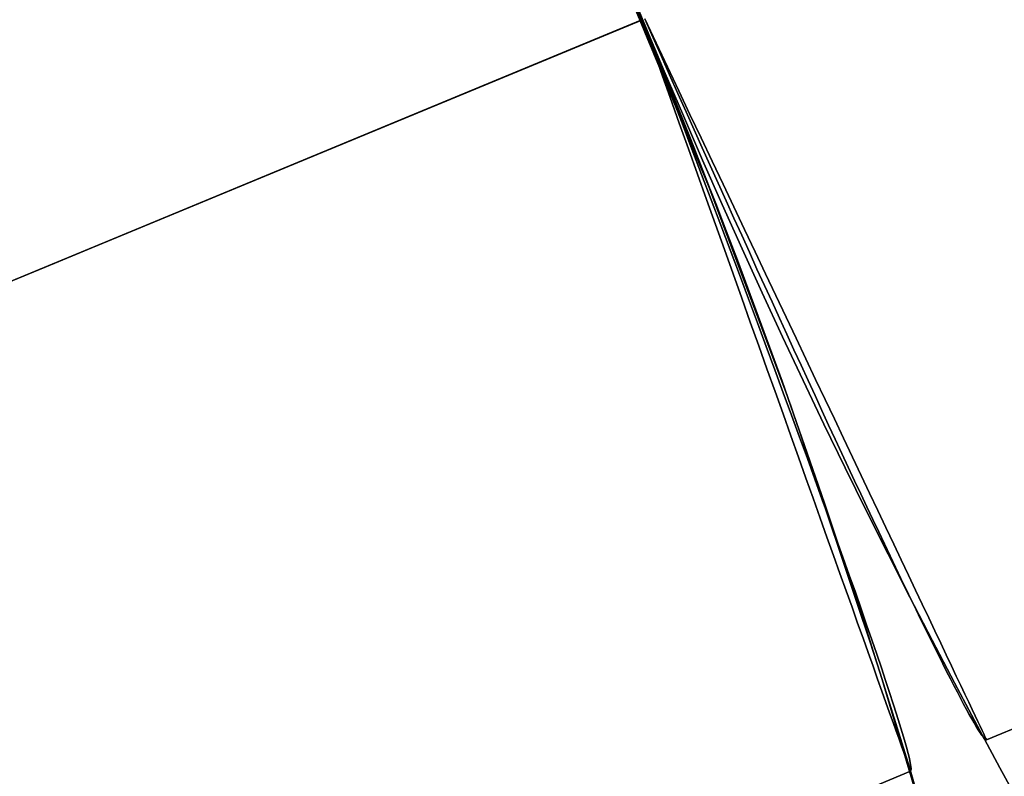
# Model space of a CAD drawing. Extents: x -3378 to 3007, y -425 to 173.
# Tile 337 of 396: x 2237.52 to 2239.37, y 19.91 to 21.33. Entities that reach past the tile are written whole.
import ezdxf

# ---------------------------------------------------------------- set-up
doc = ezdxf.new("R2010")
doc.units = 0
doc.layers.add('PREDEFINITO', color=7, linetype='CONTINUOUS')

msp = doc.modelspace()

# ---------------------------------------------------------------- linework, layer by layer
at = {"layer": 'PREDEFINITO'}
for p, q in [((2239.337321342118, 19.9769655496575, 2125.000000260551), (2253.241886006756, 25.73642499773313, 2125.000000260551)), ((2239.337321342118, 19.97696554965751, 3019.16614095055), (2253.241886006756, 25.73642499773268, 3019.16614095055)), ((2253.241886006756, 25.73642499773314, 2348.541535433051), (2239.337321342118, 19.97696554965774, 2348.541535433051)), ((2253.241886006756, 25.73642499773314, 2572.08307060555), (2239.337321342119, 19.976965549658, 2572.083070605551)), ((2253.241886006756, 25.73642499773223, 2795.62460577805), (2239.337321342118, 19.97696554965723, 2795.62460577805)), ((2238.542887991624, 21.67467481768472, 1845.908619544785), (2238.827782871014, 20.9868777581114, 1845.908619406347)), ((2238.827782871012, 20.98687775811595, 1829.925948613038), (2238.542887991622, 21.67467481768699, 1829.925948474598)), ((2238.542887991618, 21.67467481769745, 2269.991689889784), (2238.827782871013, 20.98687775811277, 2269.991689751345)), ((2238.827782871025, 20.98687775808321, 2254.009018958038), (2238.542887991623, 21.67467481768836, 2254.009018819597)), ((2238.542887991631, 21.67467481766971, 1421.825549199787), (2238.827782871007, 20.98687775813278, 1421.825549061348)), ((2238.82778287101, 20.98687775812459, 1405.842878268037), (2238.54288799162, 21.67467481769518, 1405.8428781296)), ((2238.588457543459, 21.57089152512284, 2295.000000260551), (2238.786618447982, 21.09248893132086, 2295.000000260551)), ((2238.588457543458, 21.57089152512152, 1820.000593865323), (2238.786618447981, 21.09248893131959, 1820.000593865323)), ((2238.58845754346, 21.57089152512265, 2057.502096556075), (2238.786618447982, 21.09248893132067, 2057.502096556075)), ((2238.594716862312, 21.55654734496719, 1345.001940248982), (2238.689601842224, 21.33254510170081, 1344.999999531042)), ((2238.689602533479, 21.33254538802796, 2062.958465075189), (2238.667401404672, 21.37936497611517, 2062.957634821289)), ((2238.689602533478, 21.33254538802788, 1612.875394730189), (2238.667401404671, 21.37936497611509, 1612.876224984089)), ((2238.689602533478, 21.33254538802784, 2286.500000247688), (2238.668335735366, 21.38040904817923, 2286.499079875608)), ((2206.35381961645, 7.938623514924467, 2286.500000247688), (2238.689603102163, 21.33254401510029, 2286.500000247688)), ((2206.353819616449, 7.938623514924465, 2283.500000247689), (2238.689603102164, 21.33254401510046, 2283.500000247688)), ((2238.689603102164, 21.33254401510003, 2062.958465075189), (2206.35381961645, 7.938623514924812, 2062.958465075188)), ((2238.689603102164, 21.33254401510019, 2059.958465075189), (2206.35381961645, 7.938623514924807, 2059.958465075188)), ((2238.689603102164, 21.33254401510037, 1612.87539473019), (2206.353819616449, 7.938623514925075, 1612.875394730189)), ((2238.689603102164, 21.3325440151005, 1615.87539473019), (2206.353819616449, 7.938623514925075, 1615.875394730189)), ((2238.685334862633, 21.33077766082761, 1829.917284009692), (2223.441322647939, 15.01650085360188, 1829.917284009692)), ((2238.685334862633, 21.33077766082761, 1845.917284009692), (2223.441322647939, 15.01650085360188, 1845.917284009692)), ((2238.685334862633, 21.33077766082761, 2254.000354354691), (2223.441322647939, 15.01650085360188, 2254.000354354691)), ((2238.685334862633, 21.33077766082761, 2270.000354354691), (2223.441322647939, 15.01650085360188, 2270.000354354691)), ((2238.685334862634, 21.33077766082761, 1405.834213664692), (2223.44132264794, 15.01650085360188, 1405.834213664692)), ((2238.685334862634, 21.33077766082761, 1421.834213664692), (2223.44132264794, 15.01650085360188, 1421.834213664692)), ((2238.685334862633, 21.33077766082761, 1845.917284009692), (2238.689602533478, 21.33254538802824, 1845.917284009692)), ((2238.685334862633, 21.33077766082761, 1829.917284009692), (2238.689602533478, 21.33254538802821, 1829.917284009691)), ((2238.685334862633, 21.33077766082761, 2254.000354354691), (2238.689602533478, 21.33254538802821, 2254.000354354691)), ((2238.685334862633, 21.33077766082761, 2270.000354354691), (2238.689602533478, 21.33254538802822, 2270.000354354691)), ((2238.685334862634, 21.33077766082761, 1405.834213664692), (2238.689602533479, 21.33254538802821, 1405.834213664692)), ((2238.685334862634, 21.33077766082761, 1421.834213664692), (2238.689602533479, 21.33254538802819, 1421.834213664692)), ((2238.689601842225, 21.33254510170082, 1344.999999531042), (2238.780901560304, 21.10705779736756, 1345.001940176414)), ((2238.689602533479, 21.33254538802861, 2283.500000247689), (2238.689603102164, 21.33254401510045, 2283.500000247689)), ((2238.689603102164, 21.33254401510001, 2286.500000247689), (2238.689602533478, 21.33254538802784, 2286.500000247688)), ((2238.689603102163, 21.33254401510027, 2062.958465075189), (2238.689602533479, 21.33254538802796, 2062.958465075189)), ((2238.689602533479, 21.33254538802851, 2059.95846507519), (2238.689603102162, 21.33254401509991, 2059.958465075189)), ((2238.689603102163, 21.33254401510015, 1612.87539473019), (2238.689602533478, 21.33254538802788, 1612.875394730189)), ((2238.689602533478, 21.33254538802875, 1615.875394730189), (2238.689603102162, 21.33254401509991, 1615.87539473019)), ((2238.689602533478, 21.33254538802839, 2295.000000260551), (2238.689602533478, 21.33254538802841, 2286.500000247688)), ((2238.689602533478, 21.33254538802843, 2283.50000024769), (2238.689602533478, 21.33254538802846, 2270.000354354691)), ((2238.689602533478, 21.33254538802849, 2254.000354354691), (2238.68960253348, 21.33254538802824, 2062.958465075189)), ((2238.689602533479, 21.33254538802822, 2059.958465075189), (2238.689602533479, 21.33254538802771, 1845.917284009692)), ((2238.689602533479, 21.33254538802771, 1829.917284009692), (2238.689602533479, 21.3325453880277, 1820.000593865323)), ((2238.689602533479, 21.3325453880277, 1820.000593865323), (2238.689602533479, 21.33254538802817, 1615.87539473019)), ((2238.689602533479, 21.33254538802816, 1612.875394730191), (2238.689602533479, 21.33254538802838, 1421.834213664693)), ((2238.689602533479, 21.33254538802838, 1405.834213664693), (2238.689602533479, 21.33254538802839, 1345.000000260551)), ((2238.689603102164, 21.33254401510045, 2283.500000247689), (2238.707010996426, 21.28373896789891, 2283.500830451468)), ((2238.707010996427, 21.28373896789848, 2286.499170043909), (2238.689603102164, 21.33254401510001, 2286.500000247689)), ((2238.708410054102, 21.2836614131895, 2062.957544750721), (2238.689603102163, 21.33254401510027, 2062.958465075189)), ((2238.689603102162, 21.33254401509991, 2059.958465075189), (2238.708410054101, 21.28366141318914, 2059.959385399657)), ((2238.708409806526, 21.28366131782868, 1612.876315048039), (2238.689603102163, 21.33254401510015, 1612.87539473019)), ((2238.689603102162, 21.33254401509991, 1615.87539473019), (2238.708409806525, 21.28366131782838, 1615.874474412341)), ((2238.707010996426, 21.28373896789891, 2283.500830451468), (2238.72439886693, 21.23499005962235, 2283.503450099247)), ((2238.72439886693, 21.23499005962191, 2286.49655039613), (2238.707010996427, 21.28373896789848, 2286.499170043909)), ((2238.727150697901, 21.23482183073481, 1612.879061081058), (2238.708409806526, 21.28366131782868, 1612.876315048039)), ((2238.708409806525, 21.28366131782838, 1615.874474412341), (2238.7271506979, 21.23482183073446, 1615.871728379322)), ((2238.727151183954, 21.23482201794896, 2062.954798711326), (2238.708410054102, 21.2836614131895, 2062.957544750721)), ((2238.708410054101, 21.28366141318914, 2059.959385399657), (2238.727151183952, 21.2348220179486, 2059.962131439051)), ((2238.72439886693, 21.23499005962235, 2283.503450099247), (2238.741745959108, 21.18635547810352, 2283.507856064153)), ((2238.741745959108, 21.18635547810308, 2286.492144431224), (2238.72439886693, 21.23499005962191, 2286.49655039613)), ((2238.745802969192, 21.1860849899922, 1612.883629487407), (2238.727150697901, 21.23482183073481, 1612.879061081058)), ((2238.7271506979, 21.23482183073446, 1615.871728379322), (2238.745802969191, 21.18608498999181, 1615.867159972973)), ((2238.745803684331, 21.18608526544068, 2062.950230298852), (2238.727151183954, 21.23482201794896, 2062.954798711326)), ((2238.727151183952, 21.2348220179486, 2059.962131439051), (2238.745803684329, 21.18608526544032, 2059.966699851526)), ((2238.741745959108, 21.18635547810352, 2283.507856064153), (2238.759031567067, 21.13789327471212, 2283.514043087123)), ((2238.759031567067, 21.13789327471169, 2286.485957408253), (2238.741745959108, 21.18635547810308, 2286.492144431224)), ((2238.764343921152, 21.13751010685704, 1612.890014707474), (2238.745802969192, 21.1860849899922, 1612.883629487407)), ((2238.745802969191, 21.18608498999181, 1615.867159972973), (2238.76434392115, 21.13751010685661, 1615.860774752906)), ((2238.764344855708, 21.13751046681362, 2062.943845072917), (2238.745803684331, 21.18608526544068, 2062.950230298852)), ((2238.745803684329, 21.18608526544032, 2059.966699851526), (2238.764344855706, 21.13751046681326, 2059.973085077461)), ((2238.759031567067, 21.13789327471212, 2283.514043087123), (2238.776235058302, 21.0896612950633, 2283.522003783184)), ((2238.776235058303, 21.08966129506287, 2286.477996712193), (2238.759031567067, 21.13789327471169, 2286.485957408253)), ((2238.782750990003, 21.08915629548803, 1612.89820897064), (2238.764343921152, 21.13751010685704, 1612.890014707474)), ((2238.76434392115, 21.13751010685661, 1615.860774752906), (2238.782750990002, 21.08915629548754, 1615.85258048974)), ((2238.78275213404, 21.08915673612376, 2062.935650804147), (2238.764344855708, 21.13751046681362, 2062.943845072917)), ((2238.764344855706, 21.13751046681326, 2059.973085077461), (2238.782752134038, 21.0891567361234, 2059.981279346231)), ((2238.780901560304, 21.10705779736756, 1345.001940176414), (2238.868475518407, 20.88017779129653, 1345.007855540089)), ((2238.776235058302, 21.0896612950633, 2283.522003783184), (2238.793335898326, 21.04171710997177, 2283.531728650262)), ((2238.793335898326, 21.04171710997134, 2286.468271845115), (2238.776235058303, 21.08966129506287, 2286.477996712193)), ((2238.801001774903, 21.0410824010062, 1612.908202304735), (2238.782750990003, 21.08915629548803, 1612.89820897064)), ((2238.782750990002, 21.08915629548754, 1615.85258048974), (2238.801001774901, 21.04108240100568, 1615.842587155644)), ((2238.80100311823, 21.04108291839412, 2062.925657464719), (2238.78275213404, 21.08915673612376, 2062.935650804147)), ((2238.782752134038, 21.0891567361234, 2059.981279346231), (2238.801003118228, 21.04108291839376, 2059.991272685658)), ((2238.786618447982, 21.09248893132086, 2295.000000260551), (2238.968148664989, 20.60753164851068, 2295.000000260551)), ((2238.786618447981, 21.09248893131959, 1820.000593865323), (2238.968148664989, 20.60753164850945, 1820.000593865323)), ((2238.786618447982, 21.09248893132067, 2057.502096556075), (2238.968148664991, 20.60753164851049, 2057.502096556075)), ((2238.793335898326, 21.04171710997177, 2283.531728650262), (2238.810313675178, 20.99411794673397, 2283.543206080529)), ((2238.810313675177, 20.99411794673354, 2286.456794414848), (2238.793335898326, 21.04171710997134, 2286.468271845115)), ((2238.8190740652, 20.99334692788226, 1612.919982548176), (2238.801001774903, 21.0410824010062, 1612.908202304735)), ((2238.801001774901, 21.04108240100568, 1615.842587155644), (2238.819074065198, 20.99334692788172, 1615.830806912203)), ((2238.819075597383, 20.99334751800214, 2062.913877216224), (2238.80100311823, 21.04108291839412, 2062.925657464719)), ((2238.801003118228, 21.04108291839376, 2059.991272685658), (2238.819075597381, 20.99334751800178, 2060.003052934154)), ((2238.810313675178, 20.99411794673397, 2283.543206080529), (2238.827148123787, 20.94692062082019, 2283.556422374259)), ((2238.827148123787, 20.94692062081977, 2286.443578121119), (2238.810313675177, 20.99411794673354, 2286.456794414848)), ((2238.836945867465, 20.9460079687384, 1612.933535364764), (2238.8190740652, 20.99334692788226, 1612.919982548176)), ((2238.819074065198, 20.99334692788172, 1615.830806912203), (2238.836945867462, 20.94600796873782, 1615.817254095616)), ((2238.83694757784, 20.94600862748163, 2062.900324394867), (2238.819075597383, 20.99334751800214, 2062.913877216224)), ((2238.819075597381, 20.99334751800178, 2060.003052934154), (2238.836947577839, 20.94600862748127, 2060.016605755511)), ((2238.827782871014, 20.9868777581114, 1845.908619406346), (2238.894475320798, 20.81053620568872, 1845.897614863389)), ((2238.894475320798, 20.81053620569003, 1829.936953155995), (2238.827782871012, 20.98687775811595, 1829.925948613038)), ((2238.827782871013, 20.98687775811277, 2269.991689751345), (2238.894475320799, 20.81053620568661, 2269.980685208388)), ((2238.894475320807, 20.81053620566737, 2254.020023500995), (2238.827782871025, 20.98687775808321, 2254.009018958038)), ((2238.827782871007, 20.98687775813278, 1421.825549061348), (2238.894475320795, 20.8105362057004, 1421.81454451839)), ((2238.894475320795, 20.81053620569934, 1405.853882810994), (2238.82778287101, 20.98687775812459, 1405.842878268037)), ((2238.827148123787, 20.94692062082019, 2283.556422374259), (2238.843819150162, 20.90018146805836, 2283.571361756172)), ((2238.843819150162, 20.90018146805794, 2286.428638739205), (2238.827148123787, 20.94692062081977, 2286.443578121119)), ((2238.854595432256, 20.8991231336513, 1612.948844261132), (2238.836945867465, 20.9460079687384, 1612.933535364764)), ((2238.836945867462, 20.94600796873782, 1615.817254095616), (2238.854595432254, 20.8991231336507, 1615.801945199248)), ((2238.854597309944, 20.89912385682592, 2062.88501549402), (2238.83694757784, 20.94600862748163, 2062.900324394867)), ((2238.836947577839, 20.94600862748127, 2060.016605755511), (2238.854597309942, 20.89912385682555, 2060.031914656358)), ((2238.843819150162, 20.90018146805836, 2283.571361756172), (2238.86030685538, 20.85395627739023, 2283.588006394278)), ((2238.86030685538, 20.85395627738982, 2286.411994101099), (2238.843819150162, 20.90018146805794, 2286.428638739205)), ((2238.872001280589, 20.85274948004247, 1612.965890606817), (2238.854595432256, 20.8991231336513, 1612.948844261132)), ((2238.854595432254, 20.8991231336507, 1615.801945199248), (2238.872001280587, 20.85274948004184, 1615.784898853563)), ((2238.872003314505, 20.85275026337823, 2062.86796914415), (2238.854597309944, 20.89912385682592, 2062.88501549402)), ((2238.854597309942, 20.89912385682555, 2060.031914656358), (2238.872003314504, 20.85275026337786, 2060.048961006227)), ((2238.868475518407, 20.88017779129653, 1345.007855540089), (2238.952300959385, 20.65202746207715, 1345.017720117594)), ((2238.86030685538, 20.85395627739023, 2283.588006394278), (2238.87659155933, 20.80830022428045, 2283.606336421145)), ((2238.87659155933, 20.80830022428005, 2286.393664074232), (2238.86030685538, 20.85395627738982, 2286.411994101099)), ((2238.889142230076, 20.80694344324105, 1612.984653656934), (2238.872001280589, 20.85274948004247, 1612.965890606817)), ((2238.872001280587, 20.85274948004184, 1615.784898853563), (2238.889142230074, 20.80694344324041, 1615.766135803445)), ((2238.889144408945, 20.80694428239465, 2062.849206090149), (2238.872003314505, 20.85275026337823, 2062.86796914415)), ((2238.872003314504, 20.85275026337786, 2060.048961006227), (2238.889144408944, 20.80694428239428, 2060.067724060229)), ((2238.894475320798, 20.81053620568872, 1845.897614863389), (2238.958772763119, 20.63384407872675, 1845.882195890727)), ((2238.958772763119, 20.63384407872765, 1829.952372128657), (2238.894475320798, 20.81053620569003, 1829.936953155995)), ((2238.894475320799, 20.81053620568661, 2269.980685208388), (2238.958772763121, 20.63384407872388, 2269.965266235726)), ((2238.958772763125, 20.63384407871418, 2254.035442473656), (2238.894475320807, 20.81053620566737, 2254.020023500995)), ((2238.894475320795, 20.8105362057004, 1421.81454451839), (2238.958772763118, 20.63384407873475, 1421.799125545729)), ((2238.958772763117, 20.63384407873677, 1405.869301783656), (2238.894475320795, 20.81053620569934, 1405.853882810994)), ((2238.87659155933, 20.80830022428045, 2283.606336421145), (2238.892653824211, 20.76326780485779, 2283.626329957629)), ((2238.892653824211, 20.76326780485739, 2286.373670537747), (2238.87659155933, 20.80830022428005, 2286.393664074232)), ((2238.9059974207, 20.76176076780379, 1613.005110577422), (2238.889142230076, 20.80694344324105, 1612.984653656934)), ((2238.889142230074, 20.80694344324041, 1615.766135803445), (2238.905997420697, 20.76176076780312, 1615.745678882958)), ((2238.905999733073, 20.7617616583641, 2062.828749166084), (2238.889144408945, 20.80694428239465, 2062.849206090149)), ((2238.889144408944, 20.80694428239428, 2060.067724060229), (2238.905999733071, 20.76176165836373, 2060.088180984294)), ((2238.892653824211, 20.76326780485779, 2283.626329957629), (2238.908474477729, 20.71891277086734, 2283.647963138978)), ((2238.908474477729, 20.71891277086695, 2286.352037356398), (2238.892653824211, 20.76326780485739, 2286.373670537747)), ((2238.922546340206, 20.71725643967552, 1613.027236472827), (2238.9059974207, 20.76176076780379, 1613.005110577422)), ((2238.905997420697, 20.76176076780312, 1615.745678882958), (2238.922546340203, 20.71725643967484, 1615.723552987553)), ((2238.922548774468, 20.71725737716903, 2062.806623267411), (2238.905999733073, 20.7617616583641, 2062.828749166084)), ((2238.905999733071, 20.76176165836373, 2060.088180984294), (2238.922548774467, 20.71725737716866, 2060.110306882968)), ((2238.908474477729, 20.71891277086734, 2283.647963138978), (2238.924034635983, 20.67528806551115, 2283.671210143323)), ((2238.924034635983, 20.67528806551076, 2286.328790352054), (2238.908474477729, 20.71891277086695, 2286.352037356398)), ((2238.938768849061, 20.67348461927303, 1613.051004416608), (2238.922546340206, 20.71725643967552, 1613.027236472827)), ((2238.922546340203, 20.71725643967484, 1615.723552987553), (2238.938768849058, 20.67348461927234, 1615.699785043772)), ((2238.938771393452, 20.67348559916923, 2062.782855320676), (2238.922548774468, 20.71725737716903, 2062.806623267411)), ((2238.922548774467, 20.71725737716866, 2060.110306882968), (2238.93877139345, 20.67348559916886, 2060.134074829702)), ((2238.924034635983, 20.67528806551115, 2283.671210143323), (2238.939315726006, 20.63244576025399, 2283.696043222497)), ((2238.939315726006, 20.63244576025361, 2286.30395727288), (2238.924034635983, 20.67528806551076, 2286.328790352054)), ((2238.954645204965, 20.63049857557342, 1613.076385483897), (2238.938768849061, 20.67348461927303, 1613.051004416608)), ((2238.938768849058, 20.67348461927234, 1615.699785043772), (2238.954645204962, 20.63049857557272, 1615.674403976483)), ((2238.954647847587, 20.63049959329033, 2062.75747425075), (2238.938771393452, 20.67348559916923, 2062.782855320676)), ((2238.93877139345, 20.67348559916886, 2060.134074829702), (2238.954647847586, 20.63049959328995, 2060.159455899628)), ((2238.952300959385, 20.65202746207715, 1345.017720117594), (2239.032355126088, 20.42272918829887, 1345.031508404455)), ((2238.939315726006, 20.63244576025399, 2283.696043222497), (2238.954299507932, 20.59043699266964, 2283.722432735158)), ((2238.954299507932, 20.59043699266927, 2286.277567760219), (2238.939315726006, 20.63244576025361, 2286.30395727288)), ((2238.970156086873, 20.58835062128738, 1613.103348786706), (2238.954645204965, 20.63049857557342, 1613.076385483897)), ((2238.954645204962, 20.63049857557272, 1615.674403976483), (2238.97015608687, 20.58835062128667, 1615.647440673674)), ((2238.970158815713, 20.58835167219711, 2062.730510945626), (2238.954647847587, 20.63049959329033, 2062.75747425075)), ((2238.954647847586, 20.63049959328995, 2060.159455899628), (2238.970158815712, 20.58835167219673, 2060.186419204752)), ((2238.958772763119, 20.63384407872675, 1845.882195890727), (2239.020676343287, 20.45687118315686, 1845.86238351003)), ((2239.020676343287, 20.45687118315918, 1829.972184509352), (2238.958772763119, 20.63384407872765, 1829.952372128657)), ((2238.958772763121, 20.63384407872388, 2269.965266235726), (2239.020676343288, 20.45687118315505, 2269.94545385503)), ((2239.020676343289, 20.45687118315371, 2254.055254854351), (2238.958772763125, 20.63384407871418, 2254.035442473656)), ((2238.958772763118, 20.63384407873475, 1421.799125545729), (2239.020676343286, 20.45687118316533, 1421.779313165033)), ((2239.020676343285, 20.45687118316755, 1405.889114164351), (2238.958772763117, 20.63384407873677, 1405.869301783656)), ((2238.968148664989, 20.60753164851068, 2295.000000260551), (2239.132831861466, 20.11659760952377, 2295.000000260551)), ((2238.968148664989, 20.60753164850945, 1820.000593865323), (2239.132831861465, 20.11659760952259, 1820.000593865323)), ((2238.968148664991, 20.60753164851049, 2057.502096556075), (2239.132831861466, 20.11659760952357, 2057.502096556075)), ((2238.954299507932, 20.59043699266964, 2283.722432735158), (2238.968968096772, 20.5493119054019, 2283.750347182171)), ((2238.968968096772, 20.54931190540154, 2286.249653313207), (2238.954299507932, 20.59043699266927, 2286.277567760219)), ((2238.985282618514, 20.54709204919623, 1613.131861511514), (2238.970156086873, 20.58835062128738, 1613.103348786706)), ((2238.97015608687, 20.58835062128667, 1615.647440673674), (2238.985282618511, 20.54709204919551, 1615.618927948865)), ((2238.985285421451, 20.54709312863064, 2062.701998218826), (2238.970158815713, 20.58835167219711, 2062.730510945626)), ((2238.970158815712, 20.58835167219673, 2060.186419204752), (2238.985285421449, 20.54709312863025, 2060.214931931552)), ((2238.968968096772, 20.5493119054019, 2283.750347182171), (2238.983303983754, 20.50911958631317, 2283.779753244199)), ((2238.983303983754, 20.50911958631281, 2286.220247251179), (2238.968968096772, 20.54931190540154, 2286.249653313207)), ((2239.000006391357, 20.50677306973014, 1613.1618889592), (2238.985282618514, 20.54709204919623, 1613.131861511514)), ((2238.985282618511, 20.54709204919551, 1615.618927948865), (2239.000006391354, 20.50677306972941, 1615.58890050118)), ((2239.00000925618, 20.50677417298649, 2062.671970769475), (2238.985285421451, 20.54709312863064, 2062.701998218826)), ((2238.985285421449, 20.54709312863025, 2060.214931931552), (2239.000009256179, 20.5067741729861, 2060.244959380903)), ((2238.983303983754, 20.50911958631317, 2283.779753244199), (2238.99729005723, 20.46990800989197, 2283.810615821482)), ((2238.99729005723, 20.46990800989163, 2286.189384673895), (2238.983303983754, 20.50911958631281, 2286.220247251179)), ((2239.014309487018, 20.46744274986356, 1613.193394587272), (2239.000006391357, 20.50677306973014, 1613.1618889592)), ((2239.000006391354, 20.50677306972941, 1615.58890050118), (2239.014309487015, 20.46744274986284, 1615.557394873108)), ((2239.014312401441, 20.46744387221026, 2062.640465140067), (2239.00000925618, 20.50677417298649, 2062.671970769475)), ((2239.000009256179, 20.5067741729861, 2060.244959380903), (2239.01431240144, 20.46744387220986, 2060.276465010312)), ((2238.99729005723, 20.46990800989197, 2283.810615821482), (2239.010909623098, 20.43172397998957, 2283.842898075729)), ((2239.010909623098, 20.43172397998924, 2286.157102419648), (2238.99729005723, 20.46990800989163, 2286.189384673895)), ((2239.028174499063, 20.42914895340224, 1613.226340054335), (2239.014309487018, 20.46744274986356, 1613.193394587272)), ((2239.014309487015, 20.46744274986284, 1615.557394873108), (2239.028174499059, 20.42914895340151, 1615.524449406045)), ((2239.02817745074, 20.42915009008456, 2062.607519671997), (2239.014312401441, 20.46744387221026, 2062.640465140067)), ((2239.01431240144, 20.46744387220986, 2060.276465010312), (2239.028177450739, 20.42915009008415, 2060.309410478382)), ((2239.020676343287, 20.45687118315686, 1845.86238351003), (2239.080187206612, 20.27968732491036, 1845.83819874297)), ((2239.080187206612, 20.27968732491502, 1829.996369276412), (2239.020676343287, 20.45687118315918, 1829.972184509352)), ((2239.020676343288, 20.45687118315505, 2269.94545385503), (2239.080187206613, 20.27968732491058, 2269.92126908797)), ((2239.080187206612, 20.27968732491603, 2254.07943962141), (2239.020676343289, 20.45687118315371, 2254.055254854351)), ((2239.020676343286, 20.45687118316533, 1421.779313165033), (2239.080187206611, 20.27968732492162, 1421.755128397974)), ((2239.08018720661, 20.27968732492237, 1405.913298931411), (2239.020676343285, 20.45687118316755, 1405.889114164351)), ((2239.010909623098, 20.43172397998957, 2283.842898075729), (2239.024146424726, 20.39461307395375, 2283.87656147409)), ((2239.024146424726, 20.39461307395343, 2286.123439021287), (2239.010909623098, 20.43172397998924, 2286.157102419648)), ((2239.041584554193, 20.39193828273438, 1613.260685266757), (2239.028174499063, 20.42914895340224, 1613.226340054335)), ((2239.028174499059, 20.42914895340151, 1615.524449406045), (2239.04158455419, 20.39193828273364, 1615.490104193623)), ((2239.041587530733, 20.39193942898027, 2062.573174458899), (2239.02817745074, 20.42915009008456, 2062.607519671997)), ((2239.028177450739, 20.42915009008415, 2060.309410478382), (2239.041587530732, 20.39193942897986, 2060.343755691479)), ((2239.032355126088, 20.42272918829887, 1345.031508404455), (2239.108615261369, 20.19240534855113, 1345.049194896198)), ((2239.024146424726, 20.39461307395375, 2283.87656147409), (2239.036984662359, 20.35861958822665, 2283.911565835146)), ((2239.036984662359, 20.35861958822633, 2286.088434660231), (2239.024146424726, 20.39461307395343, 2286.123439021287)), ((2239.054523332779, 20.35585602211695, 1613.296388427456), (2239.041584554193, 20.39193828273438, 1613.260685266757)), ((2239.04158455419, 20.39193828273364, 1615.490104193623), (2239.054523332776, 20.35585602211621, 1615.454401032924)), ((2239.054526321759, 20.35585717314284, 2062.537471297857), (2239.041587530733, 20.39193942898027, 2062.573174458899)), ((2239.041587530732, 20.39193942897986, 2060.343755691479), (2239.054526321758, 20.35585717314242, 2060.379458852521)), ((2239.036984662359, 20.35861958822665, 2283.911565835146), (2239.049409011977, 20.32378648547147, 2283.947869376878)), ((2239.049409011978, 20.32378648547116, 2286.052131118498), (2239.036984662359, 20.35861958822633, 2286.088434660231)), ((2239.06697508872, 20.32094608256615, 1613.333406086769), (2239.054523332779, 20.35585602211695, 1613.296388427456)), ((2239.054523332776, 20.35585602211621, 1615.454401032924), (2239.066975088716, 20.32094608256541, 1615.41738337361)), ((2239.066978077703, 20.32094723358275, 2062.500453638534), (2239.054526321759, 20.35585717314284, 2062.537471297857)), ((2239.054526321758, 20.35585717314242, 2060.379458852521), (2239.066978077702, 20.32094723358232, 2060.416476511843)), ((2239.049409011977, 20.32378648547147, 2283.947869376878), (2239.061404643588, 20.29015534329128, 2283.985428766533)), ((2239.061404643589, 20.29015534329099, 2286.014571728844), (2239.049409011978, 20.32378648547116, 2286.052131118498)), ((2239.078924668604, 20.28725094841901, 1613.371693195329), (2239.06697508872, 20.32094608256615, 1613.333406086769)), ((2239.066975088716, 20.32094608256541, 1615.41738337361), (2239.078924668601, 20.28725094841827, 1615.379096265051)), ((2239.078927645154, 20.28725209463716, 2062.462166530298), (2239.066978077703, 20.32094723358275, 2062.500453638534)), ((2239.066978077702, 20.32094723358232, 2060.416476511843), (2239.078927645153, 20.28725209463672, 2060.45476362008)), ((2239.061404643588, 20.29015534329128, 2283.985428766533), (2239.072957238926, 20.257766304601, 2284.024199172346)), ((2239.072957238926, 20.25776630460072, 2285.97580132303), (2239.061404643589, 20.29015534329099, 2286.014571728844)), ((2239.090357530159, 20.25481162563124, 1613.411203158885), (2239.078924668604, 20.28725094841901, 1613.371693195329)), ((2239.078924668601, 20.28725094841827, 1615.379096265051), (2239.090357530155, 20.25481162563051, 1615.339586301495)), ((2239.090360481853, 20.25481276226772, 2062.422656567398), (2239.078927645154, 20.28725209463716, 2062.462166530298)), ((2239.078927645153, 20.28725209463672, 2060.45476362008), (2239.090360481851, 20.25481276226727, 2060.49427358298)), ((2239.080187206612, 20.27968732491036, 1845.83819874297), (2239.137306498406, 20.10236230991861, 1845.809662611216)), ((2239.137306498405, 20.10236230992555, 1830.024905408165), (2239.080187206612, 20.27968732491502, 1829.996369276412)), ((2239.080187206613, 20.27968732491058, 2269.92126908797), (2239.137306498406, 20.10236230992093, 2269.892732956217)), ((2239.137306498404, 20.10236230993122, 2254.107975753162), (2239.080187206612, 20.27968732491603, 2254.07943962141)), ((2239.080187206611, 20.27968732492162, 1421.755128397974), (2239.137306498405, 20.10236230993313, 1421.72659226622)), ((2239.137306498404, 20.10236230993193, 1405.941835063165), (2239.08018720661, 20.27968732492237, 1405.913298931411)), ((2239.072957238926, 20.257766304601, 2284.024199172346), (2239.084053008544, 20.22665802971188, 2284.06413431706)), ((2239.084053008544, 20.22665802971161, 2285.935866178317), (2239.072957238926, 20.25776630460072, 2285.97580132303)), ((2239.101259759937, 20.22366759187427, 1613.451887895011), (2239.090357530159, 20.25481162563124, 1613.411203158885)), ((2239.090357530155, 20.25481162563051, 1615.339586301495), (2239.101259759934, 20.22366759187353, 1615.298901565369)), ((2239.101262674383, 20.22366871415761, 2062.38197183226), (2239.090360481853, 20.25481276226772, 2062.422656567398)), ((2239.090360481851, 20.25481276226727, 2060.49427358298), (2239.101262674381, 20.22366871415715, 2060.534958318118)), ((2239.084053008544, 20.22665802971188, 2284.06413431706), (2239.094678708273, 20.19686765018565, 2284.105186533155)), ((2239.094678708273, 20.19686765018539, 2285.894813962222), (2239.084053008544, 20.22665802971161, 2285.935866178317)), ((2239.111618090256, 20.19385674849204, 1613.493697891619), (2239.101259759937, 20.22366759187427, 1613.451887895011)), ((2239.101259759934, 20.22366759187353, 1615.298901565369), (2239.111618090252, 20.19385674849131, 1615.257091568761)), ((2239.111620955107, 20.19385785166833, 2062.340161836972), (2239.101262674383, 20.22366871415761, 2062.38197183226)), ((2239.101262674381, 20.22366871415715, 2060.534958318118), (2239.111620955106, 20.19385785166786, 2060.576768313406)), ((2239.094678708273, 20.19686765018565, 2284.105186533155), (2239.10482165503, 20.16843072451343, 2284.147306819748)), ((2239.10482165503, 20.16843072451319, 2285.852693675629), (2239.094678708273, 20.19686765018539, 2285.894813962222)), ((2239.108615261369, 20.19240534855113, 1345.049194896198), (2239.181058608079, 19.96117832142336, 1345.070754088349)), ((2239.121419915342, 20.1654153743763, 1613.53658226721), (2239.111618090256, 20.19385674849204, 1613.493697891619)), ((2239.111618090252, 20.19385674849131, 1615.257091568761), (2239.121419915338, 20.16541537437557, 1615.21420719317)), ((2239.121422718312, 20.16541645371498, 2062.297277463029), (2239.111620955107, 20.19385785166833, 2062.340161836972)), ((2239.111620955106, 20.19385785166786, 2060.576768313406), (2239.121422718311, 20.1654164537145, 2060.619652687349)), ((2239.10482165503, 20.16843072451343, 2284.147306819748), (2239.114469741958, 20.1413811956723, 2284.190444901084)), ((2239.114469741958, 20.14138119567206, 2285.809555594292), (2239.10482165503, 20.16843072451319, 2285.852693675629)), ((2239.130653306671, 20.13837808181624, 1613.580488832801), (2239.121419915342, 20.1654153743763, 1613.53658226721)), ((2239.121419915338, 20.16541537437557, 1615.21420719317), (2239.130653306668, 20.13837808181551, 1615.170300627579)), ((2239.130656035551, 20.13837913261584, 2062.253370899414), (2239.121422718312, 20.16541645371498, 2062.297277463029)), ((2239.121422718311, 20.1654164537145, 2060.619652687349), (2239.130656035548, 20.13837913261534, 2060.663559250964)), ((2239.114469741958, 20.1413811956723, 2284.190444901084), (2239.123611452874, 20.11575135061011, 2284.234549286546)), ((2239.123611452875, 20.11575135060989, 2285.765451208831), (2239.114469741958, 20.14138119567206, 2285.809555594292)), ((2239.139307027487, 20.11277777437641, 1613.625364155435), (2239.130653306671, 20.13837808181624, 1613.580488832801)), ((2239.130653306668, 20.13837808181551, 1615.170300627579), (2239.139307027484, 20.11277777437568, 1615.125425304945)), ((2239.139309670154, 20.11277879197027, 2062.208495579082), (2239.130656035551, 20.13837913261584, 2062.253370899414)), ((2239.130656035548, 20.13837913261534, 2060.663559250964), (2239.139309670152, 20.11277879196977, 2060.708434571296)), ((2239.123611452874, 20.11575135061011, 2284.234549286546), (2239.132235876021, 20.09157178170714, 2284.279567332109)), ((2239.132235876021, 20.09157178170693, 2285.720433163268), (2239.123611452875, 20.11575135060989, 2285.765451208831)), ((2239.132831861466, 20.11659760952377, 2295.000000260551), (2239.280471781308, 19.62027186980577, 2295.000000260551)), ((2239.132831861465, 20.11659760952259, 1820.000593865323), (2239.280471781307, 19.62027186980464, 1820.000593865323)), ((2239.132831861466, 20.11659760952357, 2057.502096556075), (2239.280471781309, 19.62027186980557, 2057.502096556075)), ((2239.147370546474, 20.08864560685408, 1613.671153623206), (2239.139307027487, 20.11277777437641, 1613.625364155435)), ((2239.139307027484, 20.11277777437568, 1615.125425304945), (2239.14737054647, 20.08864560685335, 1615.079635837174)), ((2239.147373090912, 20.08864658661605, 2062.162706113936), (2239.139309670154, 20.11277879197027, 2062.208495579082)), ((2239.139309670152, 20.11277879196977, 2060.708434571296), (2239.14737309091, 20.08864658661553, 2060.754224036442)), ((2239.132235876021, 20.09157178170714, 2284.279567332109), (2239.140332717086, 20.0688713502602, 2284.325445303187)), ((2239.140332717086, 20.06887135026, 2285.67455519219), (2239.132235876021, 20.09157178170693, 2285.720433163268)), ((2239.137306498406, 20.10236230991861, 1845.809662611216), (2239.192035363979, 19.92496594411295, 1845.776796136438)), ((2239.192035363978, 19.92496594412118, 1830.057771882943), (2239.137306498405, 20.10236230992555, 1830.024905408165)), ((2239.137306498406, 20.10236230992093, 2269.892732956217), (2239.192035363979, 19.92496594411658, 2269.859866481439)), ((2239.192035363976, 19.92496594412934, 2254.14084222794), (2239.137306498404, 20.10236230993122, 2254.107975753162)), ((2239.137306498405, 20.10236230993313, 1421.72659226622), (2239.192035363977, 19.92496594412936, 1421.693725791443)), ((2239.192035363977, 19.92496594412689, 1405.974701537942), (2239.137306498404, 20.10236230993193, 1405.941835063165)), ((2239.154834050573, 20.0660109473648, 1613.71780151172), (2239.147370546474, 20.08864560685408, 1613.671153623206)), ((2239.14737054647, 20.08864560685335, 1615.079635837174), (2239.15483405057, 20.06601094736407, 1615.03298794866)), ((2239.154836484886, 20.06601188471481, 2062.116058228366), (2239.147373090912, 20.08864658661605, 2062.162706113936)), ((2239.14737309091, 20.08864658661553, 2060.754224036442), (2239.154836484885, 20.06601188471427, 2060.800871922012)), ((2239.140332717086, 20.0688713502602, 2284.325445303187), (2239.14789231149, 20.04767715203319, 2284.372128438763)), ((2239.14789231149, 20.04767715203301, 2285.627872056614), (2239.140332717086, 20.06887135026, 2285.67455519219)), ((2239.161688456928, 20.04490134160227, 1613.765251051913), (2239.154834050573, 20.0660109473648, 1613.71780151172)), ((2239.15483405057, 20.06601094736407, 1615.03298794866), (2239.161688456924, 20.04490134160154, 1614.985538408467)), ((2239.161690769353, 20.04490223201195, 2062.068608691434), (2239.154836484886, 20.06601188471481, 2062.116058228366)), ((2239.154836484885, 20.06601188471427, 2060.800871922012), (2239.161690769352, 20.04490223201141, 2060.848321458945)), ((2239.14789231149, 20.04767715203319, 2284.372128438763), (2239.154905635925, 20.02801448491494, 2284.419561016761)), ((2239.154905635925, 20.02801448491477, 2285.580439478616), (2239.14789231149, 20.04767715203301, 2285.627872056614)), ((2239.167925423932, 20.02534247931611, 1613.813444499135), (2239.161688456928, 20.04490134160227, 1613.765251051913)), ((2239.161688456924, 20.04490134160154, 1614.985538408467), (2239.167925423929, 20.02534247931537, 1614.937344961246)), ((2239.167927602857, 20.02534331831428, 2062.020415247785), (2239.161690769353, 20.04490223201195, 2062.068608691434)), ((2239.161690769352, 20.04490223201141, 2060.848321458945), (2239.167927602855, 20.02534331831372, 2060.896514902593)), ((2239.154905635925, 20.02801448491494, 2284.419561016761), (2239.161364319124, 20.00990681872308, 2284.467686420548)), ((2239.161364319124, 20.00990681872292, 2285.532314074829), (2239.154905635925, 20.02801448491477, 2285.580439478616)), ((2239.173537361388, 20.00735816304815, 1613.862323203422), (2239.167925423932, 20.02534247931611, 1613.813444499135)), ((2239.167925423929, 20.02534247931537, 1614.937344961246), (2239.173537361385, 20.00735816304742, 1614.888466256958)), ((2239.17353939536, 20.00735894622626, 2061.971536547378), (2239.167927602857, 20.02534331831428, 2062.020415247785)), ((2239.167927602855, 20.02534331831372, 2060.896514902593), (2239.173539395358, 20.00735894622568, 2060.945393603)), ((2239.161364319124, 20.00990681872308, 2284.467686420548), (2239.167260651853, 19.99337576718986, 2284.516447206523)), ((2239.167260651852, 19.99337576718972, 2285.483553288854), (2239.161364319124, 20.00990681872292, 2285.532314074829)), ((2239.178517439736, 19.99097027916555, 1613.911827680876), (2239.173537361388, 20.00735816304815, 1613.862323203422)), ((2239.173537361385, 20.00735816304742, 1614.888466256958), (2239.178517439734, 19.99097027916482, 1614.838961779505)), ((2239.17851931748, 19.99097100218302, 2061.92203207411), (2239.17353939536, 20.00735894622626, 2061.971536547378)), ((2239.173539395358, 20.00735894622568, 2060.945393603), (2239.178519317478, 19.99097100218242, 2060.994898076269)), ((2239.167260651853, 19.99337576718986, 2284.516447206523), (2239.172587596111, 19.97844106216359, 2284.565785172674)), ((2239.172587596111, 19.97844106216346, 2285.434215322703), (2239.167260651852, 19.99337576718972, 2285.483553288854)), ((2239.172587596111, 19.97844106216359, 2284.565785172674), (2239.177338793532, 19.96512053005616, 2284.615641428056)), ((2239.177338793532, 19.96512053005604, 2285.384359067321), (2239.172587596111, 19.97844106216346, 2285.434215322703)), ((2239.182859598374, 19.97619877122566, 1613.961897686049), (2239.178517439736, 19.99097027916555, 1613.911827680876)), ((2239.178517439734, 19.99097027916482, 1614.838961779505), (2239.182859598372, 19.97619877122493, 1614.788891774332)), ((2239.182861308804, 19.97619942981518, 2061.87196207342), (2239.17851931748, 19.99097100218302, 2061.92203207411)), ((2239.178519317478, 19.99097100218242, 2060.994898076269), (2239.182861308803, 19.97619942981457, 2061.044968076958)), ((2239.177338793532, 19.96512053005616, 2284.615641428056), (2239.181508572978, 19.95343007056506, 2284.665956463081)), ((2239.181508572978, 19.95343007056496, 2285.334044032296), (2239.177338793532, 19.96512053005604, 2285.384359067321)), ((2239.181058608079, 19.96117832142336, 1345.070754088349), (2239.249662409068, 19.72917048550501, 1345.096160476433)), ((2239.186558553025, 19.96306161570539, 1614.012472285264), (2239.182859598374, 19.97619877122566, 1613.961897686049)), ((2239.182859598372, 19.97619877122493, 1614.788891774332), (2239.186558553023, 19.96306161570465, 1614.738317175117)), ((2239.186560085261, 19.9630622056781, 2061.821387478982), (2239.182861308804, 19.97619942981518, 2061.87196207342)), ((2239.182861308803, 19.97619942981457, 2061.044968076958), (2239.186560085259, 19.96306220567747, 2061.095542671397)), ((2239.189609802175, 19.95157480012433, 1614.063489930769), (2239.186558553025, 19.96306161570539, 1614.012472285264)), ((2239.186558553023, 19.96306161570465, 1614.738317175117), (2239.189609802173, 19.95157480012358, 1614.687299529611)), ((2239.18961114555, 19.95157531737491, 2061.770369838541), (2239.186560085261, 19.9630622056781, 2061.821387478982)), ((2239.186560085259, 19.96306220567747, 2061.095542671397), (2239.189611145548, 19.95157531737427, 2061.146560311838)), ((2239.181508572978, 19.95343007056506, 2284.665956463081), (2239.185091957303, 19.94338363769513, 2284.71667022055)), ((2239.185091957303, 19.94338363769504, 2285.283330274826), (2239.181508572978, 19.95343007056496, 2285.334044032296)), ((2239.185091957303, 19.94338363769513, 2284.71667022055), (2239.188084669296, 19.93499322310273, 2284.767722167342)), ((2239.188084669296, 19.93499322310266, 2285.232278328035), (2239.185091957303, 19.94338363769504, 2285.283330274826)), ((2239.192009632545, 19.94175230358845, 1614.114888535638), (2239.189609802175, 19.95157480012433, 1614.063489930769)), ((2239.189609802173, 19.95157480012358, 1614.687299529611), (2239.192009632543, 19.9417523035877, 1614.635900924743)), ((2239.192010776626, 19.94175274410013, 2061.718971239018), (2239.18961114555, 19.95157531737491, 2061.770369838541)), ((2239.189611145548, 19.95157531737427, 2061.146560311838), (2239.192010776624, 19.94175274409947, 2061.19795891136)), ((2239.193755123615, 19.93360607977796, 1614.166605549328), (2239.192009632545, 19.94175230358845, 1614.114888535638)), ((2239.192009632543, 19.9417523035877, 1614.635900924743), (2239.193755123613, 19.9336060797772, 1614.584183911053)), ((2239.193756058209, 19.93360643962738, 2061.66725423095), (2239.192010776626, 19.94175274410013, 2061.718971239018)), ((2239.192010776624, 19.94175274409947, 2061.19795891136), (2239.193756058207, 19.9336064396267, 2061.249675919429)), ((2239.188084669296, 19.93499322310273, 2284.767722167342), (2239.190483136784, 19.92826884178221, 2284.819051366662)), ((2239.190483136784, 19.92826884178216, 2285.180949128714), (2239.188084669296, 19.93499322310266, 2285.232278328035)), ((2239.190483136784, 19.92826884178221, 2284.819051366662), (2239.192284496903, 19.92321852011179, 2284.870596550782)), ((2239.192284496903, 19.92321852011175, 2285.129403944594), (2239.190483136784, 19.92826884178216, 2285.180949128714)), ((2239.192035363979, 19.92496594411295, 1845.776796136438), (2239.244374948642, 19.74756803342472, 1845.739620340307)), ((2239.244374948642, 19.74756803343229, 1830.094947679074), (2239.192035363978, 19.92496594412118, 1830.057771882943)), ((2239.192035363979, 19.92496594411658, 2269.859866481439), (2239.244374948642, 19.74756803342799, 2269.822690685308)), ((2239.244374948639, 19.74756803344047, 2254.178018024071), (2239.192035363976, 19.92496594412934, 2254.14084222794)), ((2239.192035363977, 19.92496594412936, 1421.693725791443), (2239.24437494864, 19.74756803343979, 1421.656549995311)), ((2239.24437494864, 19.74756803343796, 1406.011877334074), (2239.192035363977, 19.92496594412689, 1405.974701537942)), ((2239.192284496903, 19.92321852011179, 2284.870596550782), (2239.193486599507, 19.9198482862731, 2284.922296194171)), ((2239.193486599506, 19.91984828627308, 2285.077704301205), (2239.192284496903, 19.92321852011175, 2285.129403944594)), ((2239.194844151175, 19.92714604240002, 1614.218578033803), (2239.193755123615, 19.93360607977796, 1614.166605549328)), ((2239.193755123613, 19.9336060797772, 1614.584183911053), (2239.194844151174, 19.92714604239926, 1614.532211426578)), ((2239.194844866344, 19.92714631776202, 2061.615281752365), (2239.193756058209, 19.93360643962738, 2061.66725423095)), ((2239.193756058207, 19.9336064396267, 2061.249675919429), (2239.194844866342, 19.92714631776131, 2061.301648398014)), ((2239.195275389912, 19.92238005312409, 1614.270742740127), (2239.194844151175, 19.92714604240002, 1614.218578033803)), ((2239.194844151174, 19.92714604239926, 1614.532211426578), (2239.19527538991, 19.92238005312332, 1614.480046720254)), ((2239.195275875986, 19.92238024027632, 2061.563117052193), (2239.194844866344, 19.92714631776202, 2061.615281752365)), ((2239.194844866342, 19.92714631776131, 2061.301648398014), (2239.195275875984, 19.9223802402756, 2061.353813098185)), ((2239.19504831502, 19.91931391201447, 1614.323036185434), (2239.195275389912, 19.92238005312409, 1614.270742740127)), ((2239.19527538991, 19.92238005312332, 1614.480046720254), (2239.195048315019, 19.9193139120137, 1614.427753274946)), ((2239.195048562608, 19.91931400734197, 2061.510823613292), (2239.195275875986, 19.92238024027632, 2061.563117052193)), ((2239.195275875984, 19.9223802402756, 2061.353813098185), (2239.195048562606, 19.91931400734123, 2061.406106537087)), ((2239.194163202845, 19.91795135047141, 2061.458465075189), (2206.927844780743, 6.55280422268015, 2061.458465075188)), ((2239.194163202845, 19.91795135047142, 1614.37539473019), (2206.927844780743, 6.552804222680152, 1614.375394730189)), ((2206.927844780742, 6.552804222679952, 2285.000000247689), (2239.194163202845, 19.91795135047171, 2285.000000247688)), ((2239.193486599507, 19.9198482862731, 2284.922296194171), (2239.194088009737, 19.91816216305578, 2284.974088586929)), ((2239.194088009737, 19.91816216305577, 2285.025911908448), (2239.193486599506, 19.91984828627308, 2285.077704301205)), ((2239.194088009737, 19.91816216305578, 2284.974088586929), (2239.194088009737, 19.91816216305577, 2285.025911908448)), ((2239.194163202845, 19.91795135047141, 2061.458465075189), (2239.195048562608, 19.91931400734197, 2061.510823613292)), ((2239.195048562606, 19.91931400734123, 2061.406106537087), (2239.194163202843, 19.91795135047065, 2061.458465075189)), ((2239.194163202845, 19.91795135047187, 1614.37539473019), (2239.19504831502, 19.91931391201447, 1614.323036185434)), ((2239.195048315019, 19.9193139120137, 1614.427753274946), (2239.194163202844, 19.91795135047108, 1614.37539473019))]:
    msp.add_line(p, q, dxfattribs=at)
for centre, radius in [((2252.552020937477, 27.07426022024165, 1255.000000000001), 15.00000000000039), ((2252.552020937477, 27.07426022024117, 1235.000000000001), 15.00000000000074), ((2252.552020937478, 27.07426022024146, 1245.000000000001), 15.00000000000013), ((2252.552024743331, 27.07426179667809, 3155.000000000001), 15.00000000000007), ((2252.552024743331, 27.07426179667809, 3175.000000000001), 15.00000000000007), ((2252.552024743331, 27.07426179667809, 3165.000000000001), 15.00000000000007)]:
    msp.add_circle(centre, radius, dxfattribs=at)
at = {"layer": 'PREDEFINITO', "extrusion": (0, 0, -1)}
for centre, radius in [((-2252.552024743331, 27.07426179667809, -3155.000000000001), 14.99999999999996), ((-2252.552024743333, 27.07426179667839, -1255.000000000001), 15.00000000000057), ((-2252.552024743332, 27.07426179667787, -2205.000000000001), 15.00000000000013)]:
    msp.add_circle(centre, radius, dxfattribs=at)
at = {"layer": 'PREDEFINITO', "extrusion": (-0.9238795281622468, -0.3826834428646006, 3.392396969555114e-11)}
msp.add_arc((837.000742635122, 1837.917284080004, -2076.438486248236), 8.000000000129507, 87.33310335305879, 92.66687533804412, dxfattribs=at)
at = {"layer": 'PREDEFINITO', "extrusion": (-0.9238795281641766, -0.3826834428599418, 8.400313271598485e-11)}
msp.add_arc((837.000742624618, 1837.917284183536, -2076.438486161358), 7.999999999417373, 267.3331246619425, 272.6668966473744, dxfattribs=at)
at = {"layer": 'PREDEFINITO', "extrusion": (0.9238795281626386, 0.3826834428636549, -5.638827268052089e-11)}
msp.add_arc((-837.0007426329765, 2262.00035447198, 2076.438486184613), 8.000000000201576, 267.3331033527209, 272.6668753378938, dxfattribs=at)
at = {"layer": 'PREDEFINITO', "extrusion": (0.9238795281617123, 0.3826834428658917, 1.017374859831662e-10)}
msp.add_arc((-837.0007426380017, 2262.000354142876, 2076.43848654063), 8.000000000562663, 87.33312466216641, 92.66689664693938, dxfattribs=at)
at = {"layer": 'PREDEFINITO', "extrusion": (0.923879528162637, 0.382683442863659, 1.437659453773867e-10)}
msp.add_arc((-837.0007426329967, 1413.834213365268, 2076.438486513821), 7.999999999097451, 267.3331033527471, 272.6668753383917, dxfattribs=at)
at = {"layer": 'PREDEFINITO', "extrusion": (0.9238795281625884, 0.3826834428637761, 2.994487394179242e-11)}
msp.add_arc((-837.0007426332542, 1413.834213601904, 2076.43848635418), 8.00000000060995, 87.33312466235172, 92.66689664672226, dxfattribs=at)
at = {"layer": 'PREDEFINITO', "extrusion": (-0.3826834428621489, 0.9238795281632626, 6.814158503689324e-16)}
msp.add_arc((-1306.443105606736, 2295.000000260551, -837.0007426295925), 769.9999999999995, 89.99999999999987, 180, dxfattribs=at)
at = {"layer": 'PREDEFINITO', "extrusion": (-0.3826834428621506, 0.9238795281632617, -9.776836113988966e-16)}
msp.add_arc((-2076.443105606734, 2115.000000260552, -837.0007426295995), 770.0000000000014, 270, 359.9999999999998, dxfattribs=at)
at = {"layer": 'PREDEFINITO', "extrusion": (6.397870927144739e-08, 2.652564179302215e-08, -0.9999999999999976)}
msp.add_arc((-2224.831496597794, 15.59232820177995, -1344.999856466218), 14.99999960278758, 157.4620975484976, 157.537912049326, dxfattribs=at)
at = {"layer": 'PREDEFINITO', "extrusion": (-0.9238795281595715, -0.3826834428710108, -1.934741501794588e-07)}
msp.add_arc((837.0007441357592, 1359.999598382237, -2076.443365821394), 14.99999985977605, 269.9623965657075, 270.0376143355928, dxfattribs=at)
at = {"layer": 'PREDEFINITO', "extrusion": (-0.9137521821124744, -0.405493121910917, 0.02514513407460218)}
msp.add_arc((888.5617056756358, 2176.001217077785, -2000.866476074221), 1.501608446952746, 270.007640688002, 359.956730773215, dxfattribs=at)
at = {"layer": 'PREDEFINITO', "extrusion": (-0.9137521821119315, -0.4054931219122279, -0.02514513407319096)}
msp.add_arc((888.561705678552, 2072.654980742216, -2107.733295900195), 1.501608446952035, 0.0432692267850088, 89.99235931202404, dxfattribs=at)
at = {"layer": 'PREDEFINITO', "extrusion": (-0.9035628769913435, -0.4284555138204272, 0)}
for centre, radius, start, end in [((939.9059769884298, 2348.541535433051, -2031.941313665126), 1.500001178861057, 269.928167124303, 90.07183287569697), ((939.9059769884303, 2572.08307060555, -2031.941313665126), 1.500001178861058, 269.9281671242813, 90.07183287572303)]:
    msp.add_arc(centre, radius, start, end, dxfattribs=at)
at = {"layer": 'PREDEFINITO', "extrusion": (0.9035628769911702, 0.4284555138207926, 0)}
msp.add_arc((-939.9059769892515, 2795.624605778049, 2031.941313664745), 1.500001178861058, 89.92816712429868, 270.0718328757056, dxfattribs=at)
at = {"layer": 'PREDEFINITO', "extrusion": (0.9137521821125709, 0.4054931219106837, 0.02514513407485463)}
msp.add_arc((-888.5617056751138, 2966.538396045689, 2130.217223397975), 1.501608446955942, 90.00764068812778, 179.9567307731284, dxfattribs=at)
at = {"layer": 'PREDEFINITO', "extrusion": (0.9137521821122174, 0.4054931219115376, -0.02514513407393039)}
msp.add_arc((-888.5617056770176, 3069.884632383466, 1978.382548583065), 1.501608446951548, 180.0432692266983, 269.9923593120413, dxfattribs=at)

doc.saveas('drawing.dxf')
